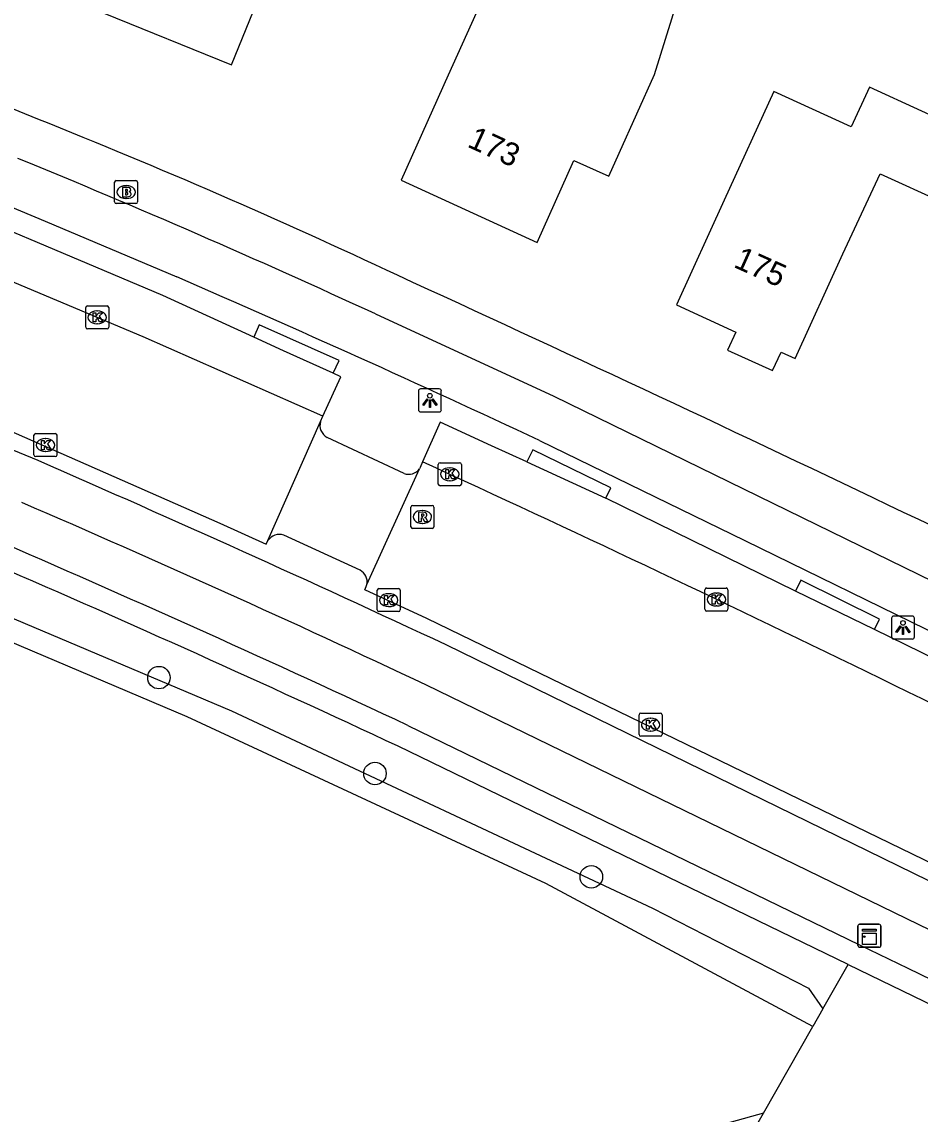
# Model space of a CAD drawing. Extents: x 162880 to 165536, y 384011 to 385179.
# Drawn here: x 163918.32 to 163957.33, y 384501.87 to 384549.32 of the extents above; entities that cross this region are included whole.
import ezdxf

# ---------------------------------------------------------------- set-up
doc = ezdxf.new("R2010")
doc.units = 0
for name, color, linetype in [('IMGEO_Boom', 7, 'Continuous'), ('IMGEO_Bouwland', 7, 'Continuous'), ('IMGEO_Brandkraan', 7, 'Continuous'), ('IMGEO_Fietspad_gesloten', 7, 'Continuous'), ('IMGEO_Fietspad_open', 7, 'Continuous'), ('IMGEO_Groenvoorziening', 7, 'Continuous'), ('IMGEO_Haag', 7, 'Continuous'), ('IMGEO_Kast', 7, 'Continuous'), ('IMGEO_Kolk', 7, 'Continuous'), ('IMGEO_Lichtpunt', 7, 'Continuous'), ('IMGEO_Loofbos', 7, 'Continuous'), ('IMGEO_Pand', 7, 'Continuous'), ('IMGEO_Pand_nummerreeks', 7, 'Continuous'), ('IMGEO_Parkeervlak_open', 7, 'Continuous'), ('IMGEO_Rijbaan_lokaal_gesloten', 7, 'Continuous'), ('IMGEO_Rijbaan_lokaal_open', 7, 'Continuous'), ('IMGEO_Rioolput', 7, 'Continuous'), ('IMGEO_Voetpad_open', 7, 'Continuous')]:
    doc.layers.add(name, color=color, linetype=linetype)

msp = doc.modelspace()

# ---------------------------------------------------------------- linework, layer by layer
at = {"layer": 'IMGEO_Boom'}
for centre in [(163924.272, 384520.832), (163933.653, 384516.667), (163943.048, 384512.181)]:
    msp.add_circle(centre, 0.489, dxfattribs=at)
at = {"layer": 'IMGEO_Bouwland'}
for points in [[(163952.667, 384505.672), (163941.075, 384511.882), (163925.495, 384519.128), (163900.143, 384529.893), (163879.537, 384538.219)], [(163950.521, 384501.908), (163867.186, 384478.711), (163754.823, 384449.705), (163751.685, 384456.628), (163749.654, 384464.659), (163749.377, 384469.459), (163747.438, 384482.013), (163747.438, 384499.922), (163751.31, 384502.046), (163770.073, 384507.956), (163772.691, 384510.794)]]:
    msp.add_lwpolyline(points, dxfattribs=at)
at = {"layer": 'IMGEO_Brandkraan'}
for p, q in [((163922.345, 384541.499), (163922.345, 384542.351)), ((163922.42, 384542.425), (163923.272, 384542.425)), ((163922.833, 384542.205), (163922.858, 384542.205)), ((163923.346, 384542.351), (163923.346, 384541.499)), ((163923.272, 384541.425), (163922.42, 384541.425)), ((163922.856, 384541.645), (163922.831, 384541.645))]:
    msp.add_line(p, q, dxfattribs=at)
for points in [[(163922.345, 384541.499), (163922.345, 384542.351)], [(163922.42, 384542.425), (163923.272, 384542.425)], [(163923.346, 384542.351), (163923.346, 384541.499)], [(163922.693, 384542.125), (163922.693, 384541.725), (163922.906, 384541.725)], [(163922.924, 384542.125), (163922.693, 384542.125)], [(163922.872, 384542.044), (163922.818, 384542.044), (163922.818, 384541.968)], [(163922.818, 384541.968), (163922.871, 384541.968)], [(163922.88, 384541.892), (163922.818, 384541.892), (163922.818, 384541.811)], [(163922.818, 384541.811), (163922.88, 384541.811)], [(163923.272, 384541.425), (163922.42, 384541.425)]]:
    msp.add_lwpolyline(points, dxfattribs=at)
for centre, radius, start, end in [((163922.422, 384542.349), 0.0765, 91.552, 178.448), ((163922.422, 384542.349), 0.0765, 91.552, 178.448), ((163923.27, 384542.349), 0.0765, 1.552, 88.448), ((163923.27, 384542.349), 0.0765, 1.552, 88.448), ((163922.873, 384542.006), 0.0379, 267.8285, 90.9355), ((163922.881, 384541.851), 0.0404, 269.8759, 90.5077), ((163922.912, 384541.976), 0.251, 268.6676, 293.5347), ((163922.928, 384541.98), 0.145, 59.4692, 91.5367), ((163922.953, 384542.027), 0.0922, 285.5137, 58.1501), ((163922.958, 384541.835), 0.105, 301.3115, 78.989), ((163922.422, 384541.501), 0.0765, 181.552, 268.448), ((163922.422, 384541.501), 0.0765, 181.552, 268.448), ((163923.27, 384541.501), 0.0765, 271.552, 358.448), ((163923.27, 384541.501), 0.0765, 271.552, 358.448)]:
    msp.add_arc(centre, radius, start, end, dxfattribs=at)
for centre, major_axis, ratio, start_param, end_param in [((163922.832, 384541.925), (-0.387, 0.002), 0.722429, 4.712389, 7.853982), ((163922.857, 384541.925), (-0.39, 0.002), 0.717154, 1.570796, 4.712389)]:
    msp.add_ellipse(centre, major_axis=major_axis, ratio=ratio, start_param=start_param, end_param=end_param, dxfattribs=at)
at = {"layer": 'IMGEO_Fietspad_gesloten'}
for points in [[(163885.198, 384554.691), (163893.393, 384551.328), (163904.123, 384546.902), (163913.517, 384543.092), (163919.333, 384540.661), (163925.042, 384538.245)], [(163933.674, 384536.63), (163941.427, 384533.064), (163976.269, 384516.033), (163981.563, 384513.384)], [(163940.8, 384531.134), (163949.722, 384526.795), (163958.245, 384522.624), (163975.903, 384513.967)]]:
    msp.add_lwpolyline(points, dxfattribs=at)
for centre, radius, start, end in [((163773.265, 384189.29), 382.591, 65.2115, 67.7493), ((163670.86, 383953.962), 637.178, 64.934801, 66.489422)]:
    msp.add_arc(centre, radius, start, end, dxfattribs=at)
at = {"layer": 'IMGEO_Fietspad_open'}
for points in [[(163919.023, 384530.259), (163915.456, 384531.731), (163890.022, 384542.244), (163879.144, 384546.819)], [(163985.254, 384498.25), (163981.926, 384500), (163973.063, 384504.482), (163968.811, 384506.572), (163936.739, 384522.254)], [(163977.834, 384500), (163972.229, 384502.846), (163967.943, 384504.905), (163935.888, 384520.503)]]:
    msp.add_lwpolyline(points, dxfattribs=at)
for centre, radius, start, end in [((163630.176, 383867.401), 723.059, 64.913832, 66.454368), ((163691.149, 384001.945), 573.411, 64.734523, 66.660922)]:
    msp.add_arc(centre, radius, start, end, dxfattribs=at)
at = {"layer": 'IMGEO_Groenvoorziening'}
msp.add_lwpolyline([(163879.537, 384538.219), (163880.543, 384538.417), (163882.757, 384538.013), (163899.569, 384531.172), (163927.421, 384519.391), (163945.704, 384510.822), (163952.487, 384507.342), (163953.108, 384506.444)], dxfattribs=at)
at = {"layer": 'IMGEO_Haag'}
for points in [[(163954.209, 384508.375), (163934.661, 384517.849)], [(163954.209, 384508.375), (163969.265, 384501.077), (163969.74, 384501.923)]]:
    msp.add_lwpolyline(points, dxfattribs=at)
msp.add_arc((163659.692, 383930.734), 648.315, 64.904479, 66.602501, dxfattribs=at)
at = {"layer": 'IMGEO_Kast'}
for p, q in [((163954.625, 384509.192), (163954.625, 384510.033)), ((163954.625, 384510.033), (163954.625, 384509.192)), ((163954.7, 384510.117), (163955.541, 384510.117)), ((163955.541, 384510.117), (163954.7, 384510.117)), ((163955.625, 384510.042), (163955.625, 384509.201)), ((163955.625, 384509.201), (163955.625, 384510.042)), ((163955.55, 384509.117), (163954.709, 384509.117)), ((163954.709, 384509.117), (163955.55, 384509.117))]:
    msp.add_line(p, q, dxfattribs=at)
for points in [[(163954.82, 384509.907), (163955.42, 384509.907), (163955.42, 384509.822), (163954.82, 384509.822), (163954.82, 384509.907)], [(163954.82, 384509.732), (163955.42, 384509.732), (163955.42, 384509.243), (163954.82, 384509.243), (163954.82, 384509.732)]]:
    msp.add_lwpolyline(points, dxfattribs=at)
msp.add_circle((163954.904, 384509.581), 0.0377, dxfattribs=at)
for centre, start, end in [((163954.703, 384510.039), 92.4484, 184.2845), ((163954.703, 384510.039), 92.4484, 184.2845), ((163955.547, 384510.039), 2.4484, 94.2845), ((163955.547, 384510.039), 2.4484, 94.2845), ((163954.703, 384509.195), 182.4484, 274.2845), ((163954.703, 384509.195), 182.4484, 274.2845), ((163955.547, 384509.195), 272.4484, 4.2845), ((163955.547, 384509.195), 272.4484, 4.2845)]:
    msp.add_arc(centre, 0.0779, start, end, dxfattribs=at)
at = {"layer": 'IMGEO_Kolk'}
for p, q in [((163921.165, 384536.982), (163922.017, 384536.982)), ((163921.09, 384536.056), (163921.09, 384536.908)), ((163921.578, 384536.762), (163921.603, 384536.762)), ((163922.091, 384536.908), (163922.091, 384536.056)), ((163921.601, 384536.202), (163921.576, 384536.202)), ((163922.017, 384535.982), (163921.165, 384535.982)), ((163918.843, 384530.508), (163918.843, 384531.36)), ((163918.918, 384531.434), (163919.77, 384531.434)), ((163919.844, 384531.36), (163919.844, 384530.508)), ((163919.331, 384531.214), (163919.356, 384531.214)), ((163919.77, 384530.434), (163918.918, 384530.434)), ((163919.354, 384530.654), (163919.329, 384530.654)), ((163936.404, 384529.242), (163936.404, 384530.094)), ((163936.479, 384530.168), (163937.331, 384530.168)), ((163936.892, 384529.948), (163936.917, 384529.948)), ((163937.405, 384530.094), (163937.405, 384529.242)), ((163936.915, 384529.388), (163936.89, 384529.388)), ((163937.331, 384529.168), (163936.479, 384529.168)), ((163933.823, 384524.7), (163934.675, 384524.7)), ((163947.983, 384523.8), (163947.983, 384524.652)), ((163948.058, 384524.726), (163948.91, 384524.726)), ((163948.984, 384524.652), (163948.984, 384523.8)), ((163933.748, 384523.774), (163933.748, 384524.626)), ((163934.236, 384524.48), (163934.261, 384524.48)), ((163934.749, 384524.626), (163934.749, 384523.774)), ((163948.471, 384524.506), (163948.496, 384524.506)), ((163934.675, 384523.7), (163933.823, 384523.7)), ((163934.259, 384523.92), (163934.234, 384523.92)), ((163948.91, 384523.726), (163948.058, 384523.726)), ((163948.494, 384523.946), (163948.469, 384523.946)), ((163945.122, 384518.363), (163945.122, 384519.215)), ((163945.197, 384519.289), (163946.049, 384519.289)), ((163945.61, 384519.069), (163945.635, 384519.069)), ((163946.123, 384519.215), (163946.123, 384518.363)), ((163945.633, 384518.509), (163945.608, 384518.509)), ((163946.049, 384518.289), (163945.197, 384518.289))]:
    msp.add_line(p, q, dxfattribs=at)
for points in [[(163921.165, 384536.982), (163922.017, 384536.982)], [(163921.09, 384536.056), (163921.09, 384536.908)], [(163921.411, 384536.682), (163921.534, 384536.682), (163921.534, 384536.531), (163921.664, 384536.682), (163921.828, 384536.682), (163921.682, 384536.531), (163921.835, 384536.282), (163921.683, 384536.282), (163921.598, 384536.446), (163921.534, 384536.379), (163921.534, 384536.282), (163921.411, 384536.282), (163921.411, 384536.682)], [(163922.091, 384536.908), (163922.091, 384536.056)], [(163922.017, 384535.982), (163921.165, 384535.982)], [(163918.843, 384530.508), (163918.843, 384531.36)], [(163918.918, 384531.434), (163919.77, 384531.434)], [(163919.844, 384531.36), (163919.844, 384530.508)], [(163919.164, 384531.134), (163919.287, 384531.134), (163919.287, 384530.983), (163919.417, 384531.134), (163919.581, 384531.134), (163919.435, 384530.983), (163919.588, 384530.734), (163919.436, 384530.734), (163919.351, 384530.898), (163919.287, 384530.831), (163919.287, 384530.734), (163919.164, 384530.734), (163919.164, 384531.134)], [(163919.77, 384530.434), (163918.918, 384530.434)], [(163936.404, 384529.242), (163936.404, 384530.094)], [(163936.479, 384530.168), (163937.331, 384530.168)], [(163936.725, 384529.868), (163936.848, 384529.868), (163936.848, 384529.717), (163936.978, 384529.868), (163937.142, 384529.868), (163936.996, 384529.717), (163937.149, 384529.468), (163936.997, 384529.468), (163936.912, 384529.632), (163936.848, 384529.565), (163936.848, 384529.468), (163936.725, 384529.468), (163936.725, 384529.868)], [(163937.405, 384530.094), (163937.405, 384529.242)], [(163937.331, 384529.168), (163936.479, 384529.168)], [(163933.823, 384524.7), (163934.675, 384524.7)], [(163947.983, 384523.8), (163947.983, 384524.652)], [(163948.058, 384524.726), (163948.91, 384524.726)], [(163948.984, 384524.652), (163948.984, 384523.8)], [(163933.748, 384523.774), (163933.748, 384524.626)], [(163934.069, 384524.4), (163934.192, 384524.4), (163934.192, 384524.249), (163934.322, 384524.4), (163934.486, 384524.4), (163934.34, 384524.249), (163934.493, 384524), (163934.341, 384524), (163934.256, 384524.164), (163934.192, 384524.097), (163934.192, 384524), (163934.069, 384524), (163934.069, 384524.4)], [(163934.749, 384524.626), (163934.749, 384523.774)], [(163948.304, 384524.426), (163948.427, 384524.426), (163948.427, 384524.275), (163948.557, 384524.426), (163948.721, 384524.426), (163948.575, 384524.275), (163948.728, 384524.026), (163948.576, 384524.026), (163948.491, 384524.19), (163948.427, 384524.123), (163948.427, 384524.026), (163948.304, 384524.026), (163948.304, 384524.426)], [(163934.675, 384523.7), (163933.823, 384523.7)], [(163948.91, 384523.726), (163948.058, 384523.726)], [(163945.122, 384518.363), (163945.122, 384519.215)], [(163945.197, 384519.289), (163946.049, 384519.289)], [(163945.443, 384518.989), (163945.566, 384518.989), (163945.566, 384518.838), (163945.696, 384518.989), (163945.86, 384518.989), (163945.714, 384518.838), (163945.867, 384518.589), (163945.715, 384518.589), (163945.63, 384518.753), (163945.566, 384518.686), (163945.566, 384518.589), (163945.443, 384518.589), (163945.443, 384518.989)], [(163946.123, 384519.215), (163946.123, 384518.363)], [(163946.049, 384518.289), (163945.197, 384518.289)]]:
    msp.add_lwpolyline(points, dxfattribs=at)
for centre, start, end in [((163921.167, 384536.906), 91.552, 178.448), ((163921.167, 384536.906), 91.552, 178.448), ((163922.015, 384536.906), 1.552, 88.448), ((163922.015, 384536.906), 1.552, 88.448), ((163921.167, 384536.058), 181.552, 268.448), ((163921.167, 384536.058), 181.552, 268.448), ((163922.015, 384536.058), 271.552, 358.448), ((163922.015, 384536.058), 271.552, 358.448), ((163918.92, 384531.358), 91.552, 178.448), ((163918.92, 384531.358), 91.552, 178.448), ((163919.768, 384531.358), 1.552, 88.448), ((163919.768, 384531.358), 1.552, 88.448), ((163918.92, 384530.51), 181.552, 268.448), ((163918.92, 384530.51), 181.552, 268.448), ((163919.768, 384530.51), 271.552, 358.448), ((163919.768, 384530.51), 271.552, 358.448), ((163936.481, 384530.092), 91.552, 178.448), ((163936.481, 384530.092), 91.552, 178.448), ((163937.329, 384530.092), 1.552, 88.448), ((163937.329, 384530.092), 1.552, 88.448), ((163936.481, 384529.244), 181.552, 268.448), ((163936.481, 384529.244), 181.552, 268.448), ((163937.329, 384529.244), 271.552, 358.448), ((163937.329, 384529.244), 271.552, 358.448), ((163933.825, 384524.624), 91.552, 178.448), ((163933.825, 384524.624), 91.552, 178.448), ((163934.673, 384524.624), 1.552, 88.448), ((163934.673, 384524.624), 1.552, 88.448), ((163948.06, 384524.65), 91.552, 178.448), ((163948.06, 384524.65), 91.552, 178.448), ((163948.908, 384524.65), 1.552, 88.448), ((163948.908, 384524.65), 1.552, 88.448), ((163933.825, 384523.776), 181.552, 268.448), ((163933.825, 384523.776), 181.552, 268.448), ((163934.673, 384523.776), 271.552, 358.448), ((163934.673, 384523.776), 271.552, 358.448), ((163948.06, 384523.802), 181.552, 268.448), ((163948.06, 384523.802), 181.552, 268.448), ((163948.908, 384523.802), 271.552, 358.448), ((163948.908, 384523.802), 271.552, 358.448), ((163945.199, 384519.213), 91.552, 178.448), ((163945.199, 384519.213), 91.552, 178.448), ((163946.047, 384519.213), 1.552, 88.448), ((163946.047, 384519.213), 1.552, 88.448), ((163945.199, 384518.365), 181.552, 268.448), ((163945.199, 384518.365), 181.552, 268.448), ((163946.047, 384518.365), 271.552, 358.448), ((163946.047, 384518.365), 271.552, 358.448)]:
    msp.add_arc(centre, 0.0765, start, end, dxfattribs=at)
for centre, major_axis, ratio, start_param, end_param in [((163921.577, 384536.482), (-0.387, 0.002), 0.722429, 4.712389, 7.853982), ((163921.602, 384536.482), (-0.39, 0.002), 0.717154, 1.570796, 4.712389), ((163919.33, 384530.934), (-0.387, 0.002), 0.722429, 4.712389, 7.853982), ((163919.355, 384530.934), (-0.39, 0.002), 0.717154, 1.570796, 4.712389), ((163936.891, 384529.668), (-0.387, 0.002), 0.722429, 4.712389, 7.853982), ((163936.916, 384529.668), (-0.39, 0.002), 0.717154, 1.570796, 4.712389), ((163934.235, 384524.2), (-0.387, 0.002), 0.722429, 4.712389, 7.853982), ((163934.26, 384524.2), (-0.39, 0.002), 0.717154, 1.570796, 4.712389), ((163948.47, 384524.226), (-0.387, 0.002), 0.722429, 4.712389, 7.853982), ((163948.495, 384524.226), (-0.39, 0.002), 0.717154, 1.570796, 4.712389), ((163945.609, 384518.789), (-0.387, 0.002), 0.722429, 4.712389, 7.853982), ((163945.634, 384518.789), (-0.39, 0.002), 0.717154, 1.570796, 4.712389)]:
    msp.add_ellipse(centre, major_axis=major_axis, ratio=ratio, start_param=start_param, end_param=end_param, dxfattribs=at)
at = {"layer": 'IMGEO_Lichtpunt'}
for p, q in [((163935.539, 384533.28), (163935.539, 384532.473)), ((163935.539, 384533.28), (163935.539, 384532.473)), ((163936.441, 384533.375), (163935.633, 384533.375)), ((163936.441, 384533.375), (163935.633, 384533.375)), ((163936.535, 384532.473), (163936.535, 384533.28)), ((163936.535, 384532.473), (163936.535, 384533.28)), ((163935.633, 384532.379), (163936.441, 384532.379)), ((163935.633, 384532.379), (163936.441, 384532.379)), ((163956.086, 384523.412), (163956.086, 384522.605)), ((163956.086, 384523.412), (163956.086, 384522.605)), ((163956.988, 384523.507), (163956.18, 384523.507)), ((163956.988, 384523.507), (163956.18, 384523.507)), ((163957.082, 384522.605), (163957.082, 384523.412)), ((163957.082, 384522.605), (163957.082, 384523.412)), ((163956.18, 384522.511), (163956.988, 384522.511)), ((163956.18, 384522.511), (163956.988, 384522.511))]:
    msp.add_line(p, q, dxfattribs=at)
for points in [[(163935.913, 384532.944), (163935.952, 384532.916), (163935.764, 384532.654), (163935.726, 384532.681), (163935.913, 384532.944)], [(163936.015, 384532.896), (163936.062, 384532.896), (163936.062, 384532.574), (163936.015, 384532.574), (163936.015, 384532.896)], [(163936.125, 384532.916), (163936.163, 384532.943), (163936.35, 384532.681), (163936.311, 384532.653), (163936.125, 384532.916)], [(163956.46, 384523.076), (163956.499, 384523.048), (163956.311, 384522.786), (163956.273, 384522.813), (163956.46, 384523.076)], [(163956.562, 384523.028), (163956.609, 384523.028), (163956.609, 384522.706), (163956.562, 384522.706), (163956.562, 384523.028)], [(163956.672, 384523.048), (163956.71, 384523.075), (163956.897, 384522.813), (163956.858, 384522.785), (163956.672, 384523.048)]]:
    msp.add_lwpolyline(points, dxfattribs=at)
for centre in [(163936.038, 384533.078), (163956.585, 384523.21)]:
    msp.add_circle(centre, 0.0994, dxfattribs=at)
for centre, start, end in [((163935.633, 384533.28), 90, 180), ((163935.633, 384533.28), 90, 180), ((163936.441, 384533.28), 0, 90), ((163936.441, 384533.28), 0, 90), ((163935.633, 384532.473), 180, 270), ((163935.633, 384532.473), 180, 270), ((163936.441, 384532.473), 270, 0), ((163936.441, 384532.473), 270, 360), ((163956.18, 384523.412), 90, 180), ((163956.18, 384523.412), 90, 180), ((163956.988, 384523.412), 0, 90), ((163956.988, 384523.412), 0, 90), ((163956.18, 384522.605), 180, 270), ((163956.18, 384522.605), 180, 270), ((163956.988, 384522.605), 270, 0), ((163956.988, 384522.605), 270, 360)]:
    msp.add_arc(centre, 0.0946, start, end, dxfattribs=at)
at = {"layer": 'IMGEO_Loofbos'}
for points in [[(163953.108, 384506.444), (163954.209, 384508.375)], [(163953.108, 384506.444), (163952.667, 384505.672)], [(163950.521, 384501.908), (163952.667, 384505.672)], [(163943.141, 384497.674), (163949.155, 384499.513), (163950.521, 384501.908)]]:
    msp.add_lwpolyline(points, dxfattribs=at)
at = {"layer": 'IMGEO_Pand'}
for points in [[(163921.843, 384549.709), (163927.426, 384547.45), (163929.302, 384552.085), (163930.742, 384555.645), (163927.323, 384557.028), (163928.876, 384560.867), (163926.739, 384561.726)], [(163936.834, 384547), (163934.789, 384542.437), (163940.69, 384539.733), (163942.284, 384543.293), (163943.806, 384542.611), (163944.256, 384543.615), (163945.788, 384547.037), (163947.579, 384552.771), (163943.349, 384553.963), (163942.62, 384551.374), (163939.433, 384552.802), (163938.244, 384550.147), (163936.834, 384547)], [(163955.593, 384542.722), (163958.329, 384541.473), (163959.668, 384544.405), (163955.123, 384546.481), (163954.339, 384544.764), (163950.974, 384546.301), (163948.817, 384541.571), (163946.741, 384537.021), (163949.319, 384535.845), (163948.962, 384535.063), (163950.922, 384534.169), (163951.292, 384534.978), (163951.901, 384534.7), (163953.977, 384539.249), (163955.593, 384542.722)]]:
    msp.add_lwpolyline(points, dxfattribs=at)
at = {"layer": 'IMGEO_Parkeervlak_open'}
for points in [[(163928.394, 384535.622), (163924.438, 384537.438), (163912.507, 384542.476)], [(163931.389, 384532.187), (163932.169, 384533.904), (163931.843, 384534.052)], [(163940.243, 384530.201), (163938.71, 384530.904), (163936.483, 384531.933), (163935.724, 384530.204)], [(163951.921, 384524.594), (163943.675, 384528.627)], [(163962.805, 384519.271), (163955.346, 384522.919)]]:
    msp.add_lwpolyline(points, dxfattribs=at)
at = {"layer": 'IMGEO_Rijbaan_lokaal_gesloten'}
for points in [[(163879.467, 384547.484), (163884.006, 384545.582), (163890.271, 384542.993), (163915.748, 384532.454), (163926.912, 384527.549), (163928.929, 384526.624), (163929.004, 384526.788)], [(163931.389, 384532.187), (163923.585, 384535.636), (163916.078, 384538.793), (163909.59, 384541.502)], [(163931.287, 384531.963), (163931.389, 384532.187)], [(163935.724, 384530.204), (163935.62, 384529.967), (163935.604, 384529.938), (163935.586, 384529.909)], [(163985.606, 384498.938), (163984.601, 384499.47), (163983.595, 384500), (163973.418, 384505.188), (163969.26, 384507.213), (163935.903, 384523.398), (163933.217, 384524.645), (163933.272, 384524.79), (163933.298, 384524.874)]]:
    msp.add_lwpolyline(points, dxfattribs=at)
msp.add_arc((163558.73, 383708.059), 904.459, 62.662546, 65.366197, dxfattribs=at)
at = {"layer": 'IMGEO_Rijbaan_lokaal_open'}
for points in [[(163929.004, 384526.788), (163931.287, 384531.963)], [(163934.916, 384529.705), (163931.573, 384531.264)], [(163933.298, 384524.874), (163935.586, 384529.909)], [(163933.009, 384525.495), (163929.688, 384527.024)]]:
    msp.add_lwpolyline(points, dxfattribs=at)
for centre, radius, start, end in [((163931.868, 384531.793), 0.605, 163.6613, 240.8432), ((163935.123, 384530.226), 0.561, 248.2885, 325.5801), ((163929.504, 384526.449), 0.604, 72.227, 145.8449), ((163932.748, 384524.996), 0.564, 347.53, 62.3825)]:
    msp.add_arc(centre, radius, start, end, dxfattribs=at)
at = {"layer": 'IMGEO_Rioolput'}
for p, q in [((163935.212, 384527.388), (163935.212, 384528.24)), ((163935.287, 384528.314), (163936.139, 384528.314)), ((163935.7, 384528.094), (163935.725, 384528.094)), ((163936.213, 384528.24), (163936.213, 384527.388)), ((163935.723, 384527.534), (163935.698, 384527.534)), ((163936.139, 384527.314), (163935.287, 384527.314))]:
    msp.add_line(p, q, dxfattribs=at)
for points in [[(163935.212, 384527.388), (163935.212, 384528.24)], [(163935.287, 384528.314), (163936.139, 384528.314)], [(163935.801, 384528.012), (163935.549, 384528.014), (163935.549, 384527.614)], [(163936.213, 384528.24), (163936.213, 384527.388)], [(163935.549, 384527.614), (163935.673, 384527.614), (163935.673, 384527.776), (163935.684, 384527.776)], [(163935.727, 384527.933), (163935.673, 384527.933), (163935.673, 384527.852)], [(163935.673, 384527.852), (163935.725, 384527.852)], [(163935.731, 384527.747), (163935.802, 384527.614), (163935.942, 384527.614), (163935.877, 384527.74)], [(163936.139, 384527.314), (163935.287, 384527.314)]]:
    msp.add_lwpolyline(points, dxfattribs=at)
for centre, radius, start, end in [((163935.289, 384528.238), 0.0765, 91.552, 178.448), ((163935.289, 384528.238), 0.0765, 91.552, 178.448), ((163935.8, 384527.902), 0.109, 350.3612, 89.416), ((163936.137, 384528.238), 0.0765, 1.552, 88.448), ((163936.137, 384528.238), 0.0765, 1.552, 88.448), ((163935.683, 384527.723), 0.0533, 26.0293, 88.6989), ((163935.709, 384528.041), 0.19, 274.7715, 282.9687), ((163935.733, 384527.837), 0.0964, 77.0061, 93.1865), ((163935.747, 384527.894), 0.0378, 276.6634, 79.6772), ((163935.798, 384527.902), 0.112, 277.5842, 350.9817), ((163935.782, 384527.687), 0.108, 29.5134, 73.7905), ((163935.289, 384527.39), 0.0765, 181.552, 268.448), ((163935.289, 384527.39), 0.0765, 181.552, 268.448), ((163936.137, 384527.39), 0.0765, 271.552, 358.448), ((163936.137, 384527.39), 0.0765, 271.552, 358.448)]:
    msp.add_arc(centre, radius, start, end, dxfattribs=at)
for centre, major_axis, ratio, start_param, end_param in [((163935.699, 384527.814), (-0.387, 0.002), 0.722429, 4.712389, 7.853982), ((163935.724, 384527.814), (-0.39, 0.002), 0.717154, 1.570796, 4.712389)]:
    msp.add_ellipse(centre, major_axis=major_axis, ratio=ratio, start_param=start_param, end_param=end_param, dxfattribs=at)
at = {"layer": 'IMGEO_Voetpad_open'}
for points in [[(163919.013, 384545.096), (163886.689, 384558.39)], [(163931.843, 384534.052), (163932.094, 384534.616), (163928.63, 384536.154), (163928.394, 384535.622)], [(163931.843, 384534.052), (163929.678, 384535.032), (163928.394, 384535.622)], [(163943.675, 384528.627), (163943.894, 384529.076), (163940.503, 384530.735), (163940.243, 384530.201)], [(163940.243, 384530.201), (163943.675, 384528.627)], [(163955.346, 384522.919), (163955.568, 384523.366), (163952.154, 384525.064), (163951.921, 384524.594)], [(163955.346, 384522.919), (163951.921, 384524.594)], [(163935.085, 384518.755), (163954.696, 384509.228), (163956.799, 384508.206), (163966.946, 384503.267), (163969.74, 384501.923)]]:
    msp.add_lwpolyline(points, dxfattribs=at)
for centre, radius, start, end in [((163814.269, 384282.606), 282.617, 64.79311, 68.24599), ((163306.406, 383169.013), 1506.534, 63.564414, 65.354615), ((163662.136, 383936.101), 643.418, 64.898838, 66.613654)]:
    msp.add_arc(centre, radius, start, end, dxfattribs=at)

# ---------------------------------------------------------------- texts
at = {"layer": 'IMGEO_Pand_nummerreeks'}
for s, rotation, p in [('173', 335.3814, (163937.619, 384543.912)), ('175', 335.7811, (163949.182, 384538.686))]:
    msp.add_text(s, height=1, rotation=rotation, dxfattribs=at).set_placement(p)

doc.saveas('drawing.dxf')
